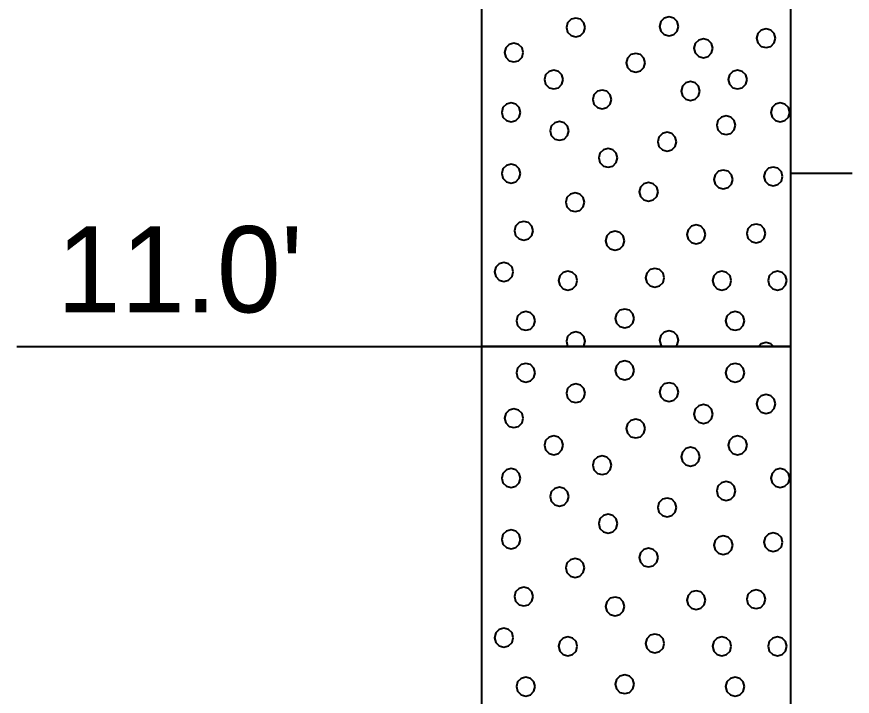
# Model space of a CAD drawing. Extents: x -582 to 653, y -817 to -3.
# Drawn here: x -29.24 to -22.47, y -203.42 to -197.92 of the extents above; entities that cross this region are included whole.
import ezdxf

# ---------------------------------------------------------------- set-up
doc = ezdxf.new("R2010")
doc.units = 0
doc.header["$LTSCALE"] = 0.4
doc.layers.add('27', color=7, linetype='Continuous', lineweight=40)

msp = doc.modelspace()

# ---------------------------------------------------------------- linework, layer by layer
at = {"layer": '27'}
for p, q in [((-22.4714, -199.1929), (-22.9714, -199.1929)), ((-29.2387, -200.5929), (-25.4713, -200.5929))]:
    msp.add_line(p, q, dxfattribs=at)
for points in [[(-25.4713, -195.0929), (-22.9713, -195.0929), (-22.9713, -200.5929), (-25.4713, -200.5929)], [(-24.6345, -198.0108), (-24.6447, -197.9727), (-24.6726, -197.9448), (-24.7107, -197.9346), (-24.7488, -197.9448), (-24.7767, -197.9727), (-24.7869, -198.0108), (-24.7767, -198.0489), (-24.7488, -198.0768), (-24.7107, -198.087), (-24.6726, -198.0768), (-24.6447, -198.0489)], [(-23.8794, -198.0018), (-23.8896, -197.9637), (-23.9175, -197.9358), (-23.9556, -197.9256), (-23.9937, -197.9358), (-24.0216, -197.9637), (-24.0318, -198.0018), (-24.0216, -198.0399), (-23.9937, -198.0678), (-23.9556, -198.078), (-23.9175, -198.0678), (-23.8896, -198.0399)], [(-23.0939, -198.0977), (-23.1041, -198.0596), (-23.132, -198.0317), (-23.1701, -198.0215), (-23.2082, -198.0317), (-23.2361, -198.0596), (-23.2463, -198.0977), (-23.2361, -198.1358), (-23.2082, -198.1637), (-23.1701, -198.1739), (-23.132, -198.1637), (-23.1041, -198.1358)], [(-25.1356, -198.2134), (-25.1458, -198.1753), (-25.1737, -198.1474), (-25.2118, -198.1372), (-25.2499, -198.1474), (-25.2778, -198.1753), (-25.288, -198.2134), (-25.2778, -198.2515), (-25.2499, -198.2794), (-25.2118, -198.2896), (-25.1737, -198.2794), (-25.1458, -198.2515)], [(-23.6012, -198.1791), (-23.6114, -198.141), (-23.6393, -198.1131), (-23.6774, -198.1029), (-23.7155, -198.1131), (-23.7434, -198.141), (-23.7536, -198.1791), (-23.7434, -198.2172), (-23.7155, -198.2451), (-23.6774, -198.2553), (-23.6393, -198.2451), (-23.6114, -198.2172)], [(-24.1495, -198.2966), (-24.1597, -198.2585), (-24.1876, -198.2306), (-24.2257, -198.2204), (-24.2638, -198.2306), (-24.2917, -198.2585), (-24.3019, -198.2966), (-24.2917, -198.3347), (-24.2638, -198.3626), (-24.2257, -198.3728), (-24.1876, -198.3626), (-24.1597, -198.3347)], [(-24.8127, -198.4321), (-24.8229, -198.394), (-24.8508, -198.3661), (-24.8889, -198.3559), (-24.927, -198.3661), (-24.9549, -198.394), (-24.9651, -198.4321), (-24.9549, -198.4702), (-24.927, -198.498), (-24.8889, -198.5083), (-24.8508, -198.498), (-24.8229, -198.4702)], [(-23.324, -198.4321), (-23.3342, -198.394), (-23.3621, -198.3661), (-23.4002, -198.3559), (-23.4383, -198.3661), (-23.4662, -198.394), (-23.4764, -198.4321), (-23.4662, -198.4702), (-23.4383, -198.498), (-23.4002, -198.5083), (-23.3621, -198.498), (-23.3342, -198.4702)], [(-23.7054, -198.5249), (-23.7156, -198.4868), (-23.7435, -198.4589), (-23.7816, -198.4487), (-23.8197, -198.4589), (-23.8476, -198.4868), (-23.8578, -198.5249), (-23.8476, -198.563), (-23.8197, -198.5908), (-23.7816, -198.6011), (-23.7435, -198.5908), (-23.7156, -198.563)], [(-24.4211, -198.5935), (-24.4314, -198.5554), (-24.4592, -198.5275), (-24.4973, -198.5173), (-24.5354, -198.5275), (-24.5633, -198.5554), (-24.5735, -198.5935), (-24.5633, -198.6316), (-24.5354, -198.6595), (-24.4973, -198.6697), (-24.4592, -198.6595), (-24.4314, -198.6316)], [(-25.1585, -198.6977), (-25.1687, -198.6596), (-25.1966, -198.6318), (-25.2347, -198.6215), (-25.2728, -198.6318), (-25.3007, -198.6596), (-25.3109, -198.6977), (-25.3007, -198.7358), (-25.2728, -198.7637), (-25.2347, -198.7739), (-25.1966, -198.7637), (-25.1687, -198.7358)], [(-22.9783, -198.6977), (-22.9885, -198.6596), (-23.0164, -198.6318), (-23.0545, -198.6215), (-23.0926, -198.6318), (-23.1204, -198.6596), (-23.1307, -198.6977), (-23.1204, -198.7358), (-23.0926, -198.7637), (-23.0545, -198.7739), (-23.0164, -198.7637), (-22.9885, -198.7358)], [(-23.4168, -198.802), (-23.4271, -198.7639), (-23.4549, -198.736), (-23.493, -198.7258), (-23.5311, -198.736), (-23.559, -198.7639), (-23.5692, -198.802), (-23.559, -198.8401), (-23.5311, -198.868), (-23.493, -198.8782), (-23.4549, -198.868), (-23.4271, -198.8401)], [(-24.7669, -198.8478), (-24.7771, -198.8097), (-24.805, -198.7818), (-24.8431, -198.7716), (-24.8812, -198.7818), (-24.9091, -198.8097), (-24.9193, -198.8478), (-24.9091, -198.8859), (-24.8812, -198.9137), (-24.8431, -198.924), (-24.805, -198.9137), (-24.7771, -198.8859)], [(-23.8948, -198.9355), (-23.905, -198.8974), (-23.9329, -198.8695), (-23.971, -198.8593), (-24.0091, -198.8695), (-24.037, -198.8974), (-24.0472, -198.9355), (-24.037, -198.9736), (-24.0091, -199.0015), (-23.971, -199.0117), (-23.9329, -199.0015), (-23.905, -198.9736)], [(-24.3728, -199.0664), (-24.383, -199.0283), (-24.4109, -199.0004), (-24.449, -198.9902), (-24.4871, -199.0004), (-24.515, -199.0283), (-24.5252, -199.0664), (-24.515, -199.1045), (-24.4871, -199.1324), (-24.449, -199.1426), (-24.4109, -199.1324), (-24.383, -199.1045)], [(-25.1585, -199.1935), (-25.1687, -199.1554), (-25.1966, -199.1276), (-25.2347, -199.1173), (-25.2728, -199.1276), (-25.3007, -199.1554), (-25.3109, -199.1935), (-25.3007, -199.2316), (-25.2728, -199.2595), (-25.2347, -199.2697), (-25.1966, -199.2595), (-25.1687, -199.2316)], [(-23.0355, -199.2164), (-23.0457, -199.1783), (-23.0736, -199.1504), (-23.1117, -199.1402), (-23.1498, -199.1504), (-23.1777, -199.1783), (-23.1879, -199.2164), (-23.1777, -199.2545), (-23.1498, -199.2824), (-23.1117, -199.2926), (-23.0736, -199.2824), (-23.0457, -199.2545)], [(-23.4397, -199.2406), (-23.4499, -199.2025), (-23.4778, -199.1746), (-23.5159, -199.1644), (-23.554, -199.1746), (-23.5819, -199.2025), (-23.5921, -199.2406), (-23.5819, -199.2787), (-23.554, -199.3066), (-23.5159, -199.3168), (-23.4778, -199.3066), (-23.4499, -199.2787)], [(-24.0449, -199.341), (-24.0551, -199.3029), (-24.083, -199.275), (-24.1211, -199.2648), (-24.1592, -199.275), (-24.187, -199.3029), (-24.1973, -199.341), (-24.187, -199.3791), (-24.1592, -199.407), (-24.1211, -199.4172), (-24.083, -199.407), (-24.0551, -199.3791)], [(-24.6398, -199.4249), (-24.65, -199.3868), (-24.6779, -199.3589), (-24.716, -199.3487), (-24.7541, -199.3589), (-24.782, -199.3868), (-24.7922, -199.4249), (-24.782, -199.463), (-24.7541, -199.4909), (-24.716, -199.5011), (-24.6779, -199.4909), (-24.65, -199.463)], [(-25.0555, -199.6563), (-25.0657, -199.6182), (-25.0936, -199.5903), (-25.1317, -199.5801), (-25.1698, -199.5903), (-25.1977, -199.6182), (-25.2079, -199.6563), (-25.1977, -199.6944), (-25.1698, -199.7223), (-25.1317, -199.7325), (-25.0936, -199.7223), (-25.0657, -199.6944)], [(-23.6597, -199.6855), (-23.6699, -199.6474), (-23.6978, -199.6195), (-23.7359, -199.6093), (-23.774, -199.6195), (-23.8018, -199.6474), (-23.8121, -199.6855), (-23.8018, -199.7236), (-23.774, -199.7515), (-23.7359, -199.7617), (-23.6978, -199.7515), (-23.6699, -199.7236)], [(-23.174, -199.6779), (-23.1842, -199.6398), (-23.2121, -199.6119), (-23.2502, -199.6017), (-23.2883, -199.6119), (-23.3162, -199.6398), (-23.3264, -199.6779), (-23.3162, -199.716), (-23.2883, -199.7439), (-23.2502, -199.7541), (-23.2121, -199.7439), (-23.1842, -199.716)], [(-24.3169, -199.7364), (-24.3271, -199.6983), (-24.355, -199.6704), (-24.3931, -199.6602), (-24.4312, -199.6704), (-24.4591, -199.6983), (-24.4693, -199.7364), (-24.4591, -199.7745), (-24.4312, -199.8024), (-24.3931, -199.8126), (-24.355, -199.8024), (-24.3271, -199.7745)], [(-25.217, -199.9894), (-25.2272, -199.9513), (-25.2551, -199.9234), (-25.2932, -199.9132), (-25.3313, -199.9234), (-25.3592, -199.9513), (-25.3694, -199.9894), (-25.3592, -200.0275), (-25.3313, -200.0554), (-25.2932, -200.0656), (-25.2551, -200.0554), (-25.2272, -200.0275)], [(-23.994, -200.0364), (-24.0042, -199.9983), (-24.0321, -199.9704), (-24.0702, -199.9602), (-24.1083, -199.9704), (-24.1362, -199.9983), (-24.1464, -200.0364), (-24.1362, -200.0745), (-24.1083, -200.1024), (-24.0702, -200.1126), (-24.0321, -200.1024), (-24.0042, -200.0745)], [(-24.6983, -200.0593), (-24.7085, -200.0212), (-24.7364, -199.9933), (-24.7745, -199.9831), (-24.8126, -199.9933), (-24.8405, -200.0212), (-24.8507, -200.0593), (-24.8405, -200.0974), (-24.8126, -200.1253), (-24.7745, -200.1355), (-24.7364, -200.1253), (-24.7085, -200.0974)], [(-23.4512, -200.0593), (-23.4614, -200.0212), (-23.4893, -199.9933), (-23.5274, -199.9831), (-23.5655, -199.9933), (-23.5934, -200.0212), (-23.6036, -200.0593), (-23.5934, -200.0974), (-23.5655, -200.1253), (-23.5274, -200.1355), (-23.4893, -200.1253), (-23.4614, -200.0974)], [(-23.0011, -200.0593), (-23.0113, -200.0212), (-23.0392, -199.9933), (-23.0773, -199.9831), (-23.1154, -199.9933), (-23.1433, -200.0212), (-23.1535, -200.0593), (-23.1433, -200.0974), (-23.1154, -200.1253), (-23.0773, -200.1355), (-23.0392, -200.1253), (-23.0113, -200.0974)], [(-25.0394, -200.3855), (-25.0496, -200.3474), (-25.0775, -200.3196), (-25.1156, -200.3093), (-25.1537, -200.3196), (-25.1816, -200.3474), (-25.1918, -200.3855), (-25.1816, -200.4236), (-25.1537, -200.4515), (-25.1156, -200.4617), (-25.0775, -200.4515), (-25.0496, -200.4236)], [(-24.2384, -200.366), (-24.2487, -200.3279), (-24.2765, -200.3), (-24.3146, -200.2898), (-24.3527, -200.3), (-24.3806, -200.3279), (-24.3908, -200.366), (-24.3806, -200.4041), (-24.3527, -200.4319), (-24.3146, -200.4422), (-24.2765, -200.4319), (-24.2487, -200.4041)], [(-23.3448, -200.3856), (-23.355, -200.3475), (-23.3829, -200.3196), (-23.421, -200.3094), (-23.4591, -200.3196), (-23.487, -200.3475), (-23.4972, -200.3856), (-23.487, -200.4237), (-23.4591, -200.4516), (-23.421, -200.4618), (-23.3829, -200.4516), (-23.355, -200.4237)], [(-24.6447, -200.5889), (-24.6345, -200.5508), (-24.6447, -200.5127), (-24.6726, -200.4848), (-24.7107, -200.4746), (-24.7488, -200.4848), (-24.7767, -200.5127), (-24.7869, -200.5508), (-24.7767, -200.5889), (-24.7727, -200.5929), (-24.6487, -200.5929)], [(-23.8896, -200.5799), (-23.8794, -200.5418), (-23.8896, -200.5037), (-23.9175, -200.4758), (-23.9556, -200.4656), (-23.9937, -200.4758), (-24.0216, -200.5037), (-24.0318, -200.5418), (-24.0216, -200.5799), (-24.0086, -200.5929), (-23.9026, -200.5929)], [(-23.132, -200.5717), (-23.1701, -200.5615), (-23.2082, -200.5717), (-23.2294, -200.5929), (-23.1108, -200.5929)], [(-25.4713, -200.5929), (-22.9713, -200.5929), (-22.9713, -215.5929), (-25.4713, -215.5929)], [(-24.2384, -200.786), (-24.2487, -200.7479), (-24.2765, -200.72), (-24.3146, -200.7098), (-24.3527, -200.72), (-24.3806, -200.7479), (-24.3908, -200.786), (-24.3806, -200.8241), (-24.3527, -200.8519), (-24.3146, -200.8622), (-24.2765, -200.8519), (-24.2487, -200.8241)], [(-25.0394, -200.8055), (-25.0496, -200.7674), (-25.0775, -200.7396), (-25.1156, -200.7293), (-25.1537, -200.7396), (-25.1816, -200.7674), (-25.1918, -200.8055), (-25.1816, -200.8436), (-25.1537, -200.8715), (-25.1156, -200.8817), (-25.0775, -200.8715), (-25.0496, -200.8436)], [(-23.3448, -200.8056), (-23.355, -200.7675), (-23.3829, -200.7396), (-23.421, -200.7294), (-23.4591, -200.7396), (-23.487, -200.7675), (-23.4972, -200.8056), (-23.487, -200.8437), (-23.4591, -200.8716), (-23.421, -200.8818), (-23.3829, -200.8716), (-23.355, -200.8437)], [(-24.6345, -200.9708), (-24.6447, -200.9327), (-24.6726, -200.9048), (-24.7107, -200.8946), (-24.7488, -200.9048), (-24.7767, -200.9327), (-24.7869, -200.9708), (-24.7767, -201.0089), (-24.7488, -201.0368), (-24.7107, -201.047), (-24.6726, -201.0368), (-24.6447, -201.0089)], [(-23.8794, -200.9618), (-23.8896, -200.9237), (-23.9175, -200.8958), (-23.9556, -200.8856), (-23.9937, -200.8958), (-24.0216, -200.9237), (-24.0318, -200.9618), (-24.0216, -200.9999), (-23.9937, -201.0278), (-23.9556, -201.038), (-23.9175, -201.0278), (-23.8896, -200.9999)], [(-23.0939, -201.0577), (-23.1041, -201.0196), (-23.132, -200.9917), (-23.1701, -200.9815), (-23.2082, -200.9917), (-23.2361, -201.0196), (-23.2463, -201.0577), (-23.2361, -201.0958), (-23.2082, -201.1237), (-23.1701, -201.1339), (-23.132, -201.1237), (-23.1041, -201.0958)], [(-25.1356, -201.1734), (-25.1458, -201.1353), (-25.1737, -201.1074), (-25.2118, -201.0972), (-25.2499, -201.1074), (-25.2778, -201.1353), (-25.288, -201.1734), (-25.2778, -201.2115), (-25.2499, -201.2394), (-25.2118, -201.2496), (-25.1737, -201.2394), (-25.1458, -201.2115)], [(-23.6012, -201.1391), (-23.6114, -201.101), (-23.6393, -201.0731), (-23.6774, -201.0629), (-23.7155, -201.0731), (-23.7434, -201.101), (-23.7536, -201.1391), (-23.7434, -201.1772), (-23.7155, -201.2051), (-23.6774, -201.2153), (-23.6393, -201.2051), (-23.6114, -201.1772)], [(-24.1495, -201.2566), (-24.1597, -201.2185), (-24.1876, -201.1906), (-24.2257, -201.1804), (-24.2638, -201.1906), (-24.2917, -201.2185), (-24.3019, -201.2566), (-24.2917, -201.2947), (-24.2638, -201.3226), (-24.2257, -201.3328), (-24.1876, -201.3226), (-24.1597, -201.2947)], [(-24.8127, -201.3921), (-24.8229, -201.354), (-24.8508, -201.3261), (-24.8889, -201.3159), (-24.927, -201.3261), (-24.9549, -201.354), (-24.9651, -201.3921), (-24.9549, -201.4302), (-24.927, -201.458), (-24.8889, -201.4683), (-24.8508, -201.458), (-24.8229, -201.4302)], [(-23.324, -201.3921), (-23.3342, -201.354), (-23.3621, -201.3261), (-23.4002, -201.3159), (-23.4383, -201.3261), (-23.4662, -201.354), (-23.4764, -201.3921), (-23.4662, -201.4302), (-23.4383, -201.458), (-23.4002, -201.4683), (-23.3621, -201.458), (-23.3342, -201.4302)], [(-23.7054, -201.4849), (-23.7156, -201.4468), (-23.7435, -201.4189), (-23.7816, -201.4087), (-23.8197, -201.4189), (-23.8476, -201.4468), (-23.8578, -201.4849), (-23.8476, -201.523), (-23.8197, -201.5508), (-23.7816, -201.5611), (-23.7435, -201.5508), (-23.7156, -201.523)], [(-24.4211, -201.5535), (-24.4314, -201.5154), (-24.4592, -201.4875), (-24.4973, -201.4773), (-24.5354, -201.4875), (-24.5633, -201.5154), (-24.5735, -201.5535), (-24.5633, -201.5916), (-24.5354, -201.6195), (-24.4973, -201.6297), (-24.4592, -201.6195), (-24.4314, -201.5916)], [(-25.1585, -201.6577), (-25.1687, -201.6196), (-25.1966, -201.5918), (-25.2347, -201.5815), (-25.2728, -201.5918), (-25.3007, -201.6196), (-25.3109, -201.6577), (-25.3007, -201.6958), (-25.2728, -201.7237), (-25.2347, -201.7339), (-25.1966, -201.7237), (-25.1687, -201.6958)], [(-22.9783, -201.6577), (-22.9885, -201.6196), (-23.0164, -201.5918), (-23.0545, -201.5815), (-23.0926, -201.5918), (-23.1204, -201.6196), (-23.1307, -201.6577), (-23.1204, -201.6958), (-23.0926, -201.7237), (-23.0545, -201.7339), (-23.0164, -201.7237), (-22.9885, -201.6958)], [(-24.7669, -201.8078), (-24.7771, -201.7697), (-24.805, -201.7418), (-24.8431, -201.7316), (-24.8812, -201.7418), (-24.9091, -201.7697), (-24.9193, -201.8078), (-24.9091, -201.8459), (-24.8812, -201.8737), (-24.8431, -201.884), (-24.805, -201.8737), (-24.7771, -201.8459)], [(-23.4168, -201.762), (-23.4271, -201.7239), (-23.4549, -201.696), (-23.493, -201.6858), (-23.5311, -201.696), (-23.559, -201.7239), (-23.5692, -201.762), (-23.559, -201.8001), (-23.5311, -201.828), (-23.493, -201.8382), (-23.4549, -201.828), (-23.4271, -201.8001)], [(-23.8948, -201.8955), (-23.905, -201.8574), (-23.9329, -201.8295), (-23.971, -201.8193), (-24.0091, -201.8295), (-24.037, -201.8574), (-24.0472, -201.8955), (-24.037, -201.9336), (-24.0091, -201.9615), (-23.971, -201.9717), (-23.9329, -201.9615), (-23.905, -201.9336)], [(-24.3728, -202.0264), (-24.383, -201.9883), (-24.4109, -201.9604), (-24.449, -201.9502), (-24.4871, -201.9604), (-24.515, -201.9883), (-24.5252, -202.0264), (-24.515, -202.0645), (-24.4871, -202.0924), (-24.449, -202.1026), (-24.4109, -202.0924), (-24.383, -202.0645)], [(-25.1585, -202.1535), (-25.1687, -202.1154), (-25.1966, -202.0876), (-25.2347, -202.0773), (-25.2728, -202.0876), (-25.3007, -202.1154), (-25.3109, -202.1535), (-25.3007, -202.1916), (-25.2728, -202.2195), (-25.2347, -202.2297), (-25.1966, -202.2195), (-25.1687, -202.1916)], [(-23.4397, -202.2006), (-23.4499, -202.1625), (-23.4778, -202.1346), (-23.5159, -202.1244), (-23.554, -202.1346), (-23.5819, -202.1625), (-23.5921, -202.2006), (-23.5819, -202.2387), (-23.554, -202.2666), (-23.5159, -202.2768), (-23.4778, -202.2666), (-23.4499, -202.2387)], [(-23.0355, -202.1764), (-23.0457, -202.1383), (-23.0736, -202.1104), (-23.1117, -202.1002), (-23.1498, -202.1104), (-23.1777, -202.1383), (-23.1879, -202.1764), (-23.1777, -202.2145), (-23.1498, -202.2424), (-23.1117, -202.2526), (-23.0736, -202.2424), (-23.0457, -202.2145)], [(-24.0449, -202.301), (-24.0551, -202.2629), (-24.083, -202.235), (-24.1211, -202.2248), (-24.1592, -202.235), (-24.187, -202.2629), (-24.1973, -202.301), (-24.187, -202.3391), (-24.1592, -202.367), (-24.1211, -202.3772), (-24.083, -202.367), (-24.0551, -202.3391)], [(-24.6398, -202.3849), (-24.65, -202.3468), (-24.6779, -202.3189), (-24.716, -202.3087), (-24.7541, -202.3189), (-24.782, -202.3468), (-24.7922, -202.3849), (-24.782, -202.423), (-24.7541, -202.4509), (-24.716, -202.4611), (-24.6779, -202.4509), (-24.65, -202.423)], [(-25.0555, -202.6163), (-25.0657, -202.5782), (-25.0936, -202.5503), (-25.1317, -202.5401), (-25.1698, -202.5503), (-25.1977, -202.5782), (-25.2079, -202.6163), (-25.1977, -202.6544), (-25.1698, -202.6823), (-25.1317, -202.6925), (-25.0936, -202.6823), (-25.0657, -202.6544)], [(-23.6597, -202.6455), (-23.6699, -202.6074), (-23.6978, -202.5795), (-23.7359, -202.5693), (-23.774, -202.5795), (-23.8018, -202.6074), (-23.8121, -202.6455), (-23.8018, -202.6836), (-23.774, -202.7115), (-23.7359, -202.7217), (-23.6978, -202.7115), (-23.6699, -202.6836)], [(-23.174, -202.6379), (-23.1842, -202.5998), (-23.2121, -202.5719), (-23.2502, -202.5617), (-23.2883, -202.5719), (-23.3162, -202.5998), (-23.3264, -202.6379), (-23.3162, -202.676), (-23.2883, -202.7039), (-23.2502, -202.7141), (-23.2121, -202.7039), (-23.1842, -202.676)], [(-24.3169, -202.6964), (-24.3271, -202.6583), (-24.355, -202.6304), (-24.3931, -202.6202), (-24.4312, -202.6304), (-24.4591, -202.6583), (-24.4693, -202.6964), (-24.4591, -202.7345), (-24.4312, -202.7624), (-24.3931, -202.7726), (-24.355, -202.7624), (-24.3271, -202.7345)], [(-25.217, -202.9494), (-25.2272, -202.9113), (-25.2551, -202.8834), (-25.2932, -202.8732), (-25.3313, -202.8834), (-25.3592, -202.9113), (-25.3694, -202.9494), (-25.3592, -202.9875), (-25.3313, -203.0154), (-25.2932, -203.0256), (-25.2551, -203.0154), (-25.2272, -202.9875)], [(-24.6983, -203.0193), (-24.7085, -202.9812), (-24.7364, -202.9533), (-24.7745, -202.9431), (-24.8126, -202.9533), (-24.8405, -202.9812), (-24.8507, -203.0193), (-24.8405, -203.0574), (-24.8126, -203.0853), (-24.7745, -203.0955), (-24.7364, -203.0853), (-24.7085, -203.0574)], [(-23.994, -202.9964), (-24.0042, -202.9583), (-24.0321, -202.9304), (-24.0702, -202.9202), (-24.1083, -202.9304), (-24.1362, -202.9583), (-24.1464, -202.9964), (-24.1362, -203.0345), (-24.1083, -203.0624), (-24.0702, -203.0726), (-24.0321, -203.0624), (-24.0042, -203.0345)], [(-23.4512, -203.0193), (-23.4614, -202.9812), (-23.4893, -202.9533), (-23.5274, -202.9431), (-23.5655, -202.9533), (-23.5934, -202.9812), (-23.6036, -203.0193), (-23.5934, -203.0574), (-23.5655, -203.0853), (-23.5274, -203.0955), (-23.4893, -203.0853), (-23.4614, -203.0574)], [(-23.0011, -203.0193), (-23.0113, -202.9812), (-23.0392, -202.9533), (-23.0773, -202.9431), (-23.1154, -202.9533), (-23.1433, -202.9812), (-23.1535, -203.0193), (-23.1433, -203.0574), (-23.1154, -203.0853), (-23.0773, -203.0955), (-23.0392, -203.0853), (-23.0113, -203.0574)], [(-25.0394, -203.3455), (-25.0496, -203.3074), (-25.0775, -203.2796), (-25.1156, -203.2693), (-25.1537, -203.2796), (-25.1816, -203.3074), (-25.1918, -203.3455), (-25.1816, -203.3836), (-25.1537, -203.4115), (-25.1156, -203.4217), (-25.0775, -203.4115), (-25.0496, -203.3836)], [(-24.2384, -203.326), (-24.2487, -203.2879), (-24.2765, -203.26), (-24.3146, -203.2498), (-24.3527, -203.26), (-24.3806, -203.2879), (-24.3908, -203.326), (-24.3806, -203.3641), (-24.3527, -203.3919), (-24.3146, -203.4022), (-24.2765, -203.3919), (-24.2487, -203.3641)], [(-23.3448, -203.3456), (-23.355, -203.3075), (-23.3829, -203.2796), (-23.421, -203.2694), (-23.4591, -203.2796), (-23.487, -203.3075), (-23.4972, -203.3456), (-23.487, -203.3837), (-23.4591, -203.4116), (-23.421, -203.4218), (-23.3829, -203.4116), (-23.355, -203.3837)]]:
    msp.add_lwpolyline(points, close=True, dxfattribs=at)

# ---------------------------------------------------------------- texts
msp.add_text("11.0'", height=0.6976, dxfattribs=at).set_placement((-28.9146, -200.3165))

doc.saveas('drawing.dxf')
